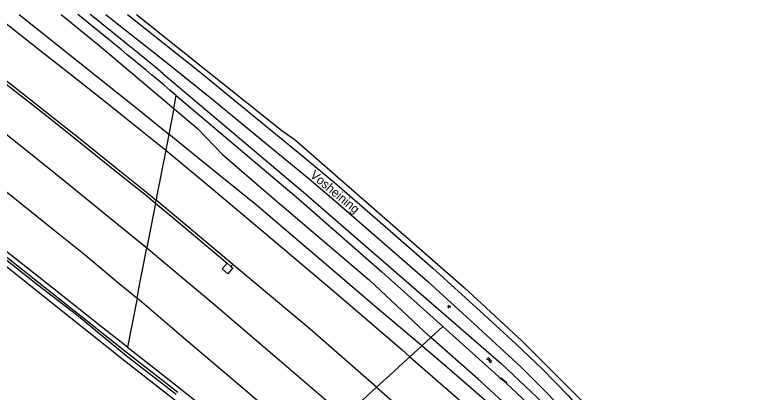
# Model space of a CAD drawing. Extents: x 126000 to 131009, y 393000 to 395500.
# Drawn here: x 126355.6 to 126559.7, y 395394.5 to 395500 of the extents above; entities that cross this region are included whole.
import ezdxf

# ---------------------------------------------------------------- set-up
doc = ezdxf.new("R2010")
doc.units = 0
for name, color, linetype in [('gg-anno-openbare ruimte label', 7, 'Continuous'), ('gg-knt-BGT kruinlijn', 7, 'Continuous'), ('gg-knt-verharding', 7, 'Continuous'), ('gg-kntw-bovenkant insteek waterloop', 7, 'Continuous'), ('gg-kwrk-uitstroombak niveau min 01', 7, 'Continuous'), ('gt-grn-groengrens', 7, 'Continuous'), ('gt-symb-groenvak', 7, 'Continuous'), ('gt-symb-watersymbool', 7, 'Continuous'), ('gx-grn-maaiveld', 7, 'Continuous')]:
    doc.layers.add(name, color=color, linetype=linetype)

# ---------------------------------------------------------------- blocks, each defined once
blk = doc.blocks.new('gt0-WA')
at = {"layer": 'gt-symb-watersymbool'}
for centre, start, end in [((-0.32, 0.02), 28.0725, 151.9275), ((0.43, 0.42), 208.0725, 331.9275), ((-0.32, -0.43), 28.0725, 151.9275), ((0.43, -0.03), 208.0725, 331.9275)]:
    blk.add_arc(centre, 0.425, start, end, dxfattribs=at)
blk = doc.blocks.new('gt0-GRVAK')
at = {"layer": 'gt-symb-groenvak'}
for p, q in [((-0.11, 0.19), (-0.23, 0.24)), ((-0.18, 0.15), (0.09, 0.15)), ((-0.09, 0.21), (-0.16, 0.32)), ((-0.05, 0.21), (-0.05, 0.39)), ((0, 0.21), (0.06, 0.32)), ((0.01, 0.19), (0.13, 0.24)), ((0.26, -0.05), (0.2, 0.06)), ((0.3, -0.05), (0.3, 0.13)), ((0.35, -0.05), (0.41, 0.06)), ((-0.25, -0.23), (-0.36, -0.18)), ((-0.32, -0.26), (-0.05, -0.26)), ((-0.23, -0.21), (-0.29, -0.1)), ((-0.18, -0.2), (-0.18, -0.02)), ((-0.14, -0.21), (-0.07, -0.1)), ((-0.12, -0.23), (0, -0.18)), ((0.24, -0.07), (0.12, -0.02)), ((0.17, -0.11), (0.44, -0.11)), ((0.37, -0.07), (0.49, -0.02))]:
    blk.add_line(p, q, dxfattribs=at)

msp = doc.modelspace()

# ---------------------------------------------------------------- linework, layer by layer
at = {"layer": 'gg-knt-BGT kruinlijn'}
for points in [[(126356.92, 395500), (126389.87, 395473.8), (126398.68, 395466.61)], [(126469.28, 395407.5), (126456.88, 395418.04), (126440.82, 395431.67), (126423.18, 395446.75), (126406.69, 395460.07), (126398.68, 395466.61)], [(126522.04, 395359.64), (126514.66, 395366.79), (126504.79, 395376.57), (126492.98, 395387.14), (126474.87, 395402.74), (126469.28, 395407.5)]]:
    msp.add_lwpolyline(points, dxfattribs=at)
at = {"layer": 'gg-knt-verharding'}
for points in [[(126381.12, 395500), (126383.92, 395497.83), (126397.85, 395486.81), (126411.14, 395476.08), (126424.39, 395465.21), (126437.86, 395454.14), (126444.78, 395448.26), (126458.1, 395436.7), (126470.97, 395425.43), (126483.96, 395413.66), (126497.02, 395401.51), (126504.76, 395393.84), (126511.65, 395386.2), (126521.31, 395374.33), (126524.82, 395369.57), (126533.07, 395357.62)], [(126387.16, 395500), (126406.85, 395484.43), (126436.17, 395460.34), (126445.61, 395452.53), (126459.1, 395440.79), (126472.42, 395429.15), (126485.56, 395417.29), (126495.53, 395408), (126502.97, 395400.95), (126510.15, 395393.63), (126516.9, 395385.81), (126523.23, 395377.79), (126529.56, 395368.92), (126533.39, 395363.41), (126537.34, 395358.16), (126538.87, 395356.47), (126540.14, 395355.19), (126559.65, 395336.96)]]:
    msp.add_lwpolyline(points, dxfattribs=at)
at = {"layer": 'gg-kntw-bovenkant insteek waterloop'}
msp.add_lwpolyline([(126397.03, 395483.59), (126436.32, 395450.39), (126491.48, 395402.58), (126509.8, 395385.27)], dxfattribs=at)
for centre, radius, start, end in [((125522.16, 394435.75), 1362.73, 49.85328, 51.34975), ((125376.87, 394243.35), 1605.89, 50.56089, 51.49206)]:
    msp.add_arc(centre, radius, start, end, dxfattribs=at)
at = {"layer": 'gg-kwrk-uitstroombak niveau min 01'}
msp.add_line((126492.89, 395397.04), (126491.33, 395398.4), dxfattribs=at)
msp.add_lwpolyline([(126491.33, 395398.4), (126491.47, 395398.56), (126493.03, 395397.2), (126492.89, 395397.04)], dxfattribs=at)
at = {"layer": 'gt-grn-groengrens'}
msp.add_lwpolyline([(126389.65, 395500), (126430.28, 395467.67), (126434.08, 395464.9), (126481.03, 395423.83), (126497.21, 395408.91), (126514.34, 395391.73), (126530.69, 395370.65), (126531.26, 395371.23)], dxfattribs=at)
at = {"layer": 'gx-grn-maaiveld'}
for p, q in [((126400.07, 395473.78), (126400.77, 395477.41)), ((126400.07, 395473.78), (126398.68, 395466.61)), ((126398.68, 395466.61), (126397.81, 395462.12)), ((126394.96, 395447.34), (126395.12, 395448.17)), ((126366.34, 395423.55), (126338.75, 395445.36)), ((126394.96, 395447.34), (126392.54, 395434.86)), ((126416.02, 395429.66), (126414.96, 395430.62)), ((126416.51, 395430.23), (126416.02, 395429.66)), ((126380.33, 395412.42), (126366.34, 395423.55)), ((126389.82, 395420.8), (126387.17, 395407.1)), ((126471.85, 395409.85), (126475.17, 395412.9)), ((126387.17, 395407.1), (126380.33, 395412.42)), ((126471.85, 395409.85), (126469.28, 395407.5)), ((126387.17, 395407.1), (126395.23, 395400.83)), ((126469.28, 395407.5), (126465.97, 395404.46)), ((126447.83, 395387.81), (126456.71, 395395.96))]:
    msp.add_line(p, q, dxfattribs=at)
for points in [[(126261.78, 395500), (126282.45, 395485.37), (126303.4, 395469.83), (126308.1, 395466.07), (126309.81, 395464.24), (126311.1, 395462.72), (126311.88, 395462.23), (126325.68, 395451.51), (126340.74, 395439.69), (126369.47, 395416.76), (126386.44, 395403.29), (126409.85, 395384.97), (126428.56, 395370.11), (126449.4, 395353.17)], [(126288.49, 395500), (126291.1, 395498.17), (126300.57, 395491.12), (126310.76, 395483.54), (126319.63, 395476.87), (126329.21, 395469.58), (126338.69, 395462.09), (126347.26, 395455.37), (126357.13, 395447.53), (126366.56, 395439.86), (126375.38, 395432.81), (126384.79, 395424.93), (126389.82, 395420.8)], [(126309.78, 395500), (126317.67, 395494.13), (126327.18, 395486.93), (126336.53, 395479.74), (126346.19, 395472.25), (126355.55, 395464.85), (126365.22, 395457.12), (126374.09, 395449.89), (126383.12, 395442.51), (126392.54, 395434.86)], [(126328.04, 395500), (126335.89, 395494.07), (126345.39, 395486.69), (126354.88, 395479.38), (126363.81, 395472.37), (126373.43, 395464.67), (126383.13, 395456.87), (126391.96, 395449.82), (126394.96, 395447.34)], [(126329.27, 395500), (126336.34, 395494.67), (126345.87, 395487.32), (126355.3, 395479.98), (126364.24, 395472.98), (126373.89, 395465.29), (126383.6, 395457.52), (126392.46, 395450.39), (126395.12, 395448.17)], [(126350, 395500), (126353.7, 395497.17), (126362.66, 395490.08), (126371.61, 395483.07), (126381.38, 395475.38), (126390.89, 395467.76), (126397.81, 395462.12)], [(126368.61, 395500), (126379.12, 395491.51), (126392.23, 395480.43), (126400.07, 395473.78)], [(126400.77, 395477.41), (126434.93, 395448.55), (126458.18, 395428.14), (126475.17, 395412.9)], [(126400.07, 395473.78), (126406.7, 395468.16), (126413.7, 395460.97), (126427.14, 395449.26), (126454.73, 395425.84), (126469.85, 395411.62), (126471.85, 395409.85)], [(126397.81, 395462.12), (126396.92, 395457.51), (126396.17, 395453.64), (126395.38, 395449.55), (126395.12, 395448.17)], [(126397.81, 395462.12), (126409.42, 395452.53), (126427.52, 395437.28), (126445.51, 395422.1), (126463.82, 395406.33), (126465.97, 395404.46)], [(126416.51, 395430.23), (126401.35, 395442.98), (126395.12, 395448.17)], [(126394.96, 395447.34), (126400.95, 395442.4), (126414.96, 395430.62)], [(126347.03, 395436.43), (126362.14, 395424.54), (126372.92, 395416.2), (126386.73, 395404.81), (126400.77, 395394.01)], [(126401.24, 395394.47), (126386.9, 395405.66), (126373.18, 395416.52), (126362.46, 395425.03), (126347.42, 395436.92)], [(126389.82, 395420.8), (126390.72, 395425.45), (126391.53, 395429.6), (126392.28, 395433.48), (126392.54, 395434.86)], [(126392.54, 395434.86), (126410.99, 395419.37), (126428.94, 395404.06), (126447.83, 395387.81)], [(126416.02, 395429.66), (126416.51, 395429.25), (126415.17, 395427.61), (126413.62, 395429), (126414.96, 395430.62)], [(126456.71, 395395.96), (126438.12, 395412.17), (126416.51, 395430.23)], [(126438.48, 395379.23), (126421.28, 395394.01), (126402.9, 395409.66), (126389.82, 395420.8)], [(126491.33, 395398.4), (126490.72, 395398.95), (126475.17, 395412.9)], [(126522.04, 395359.64), (126517.02, 395366.84), (126509.81, 395374.83), (126501.07, 395383.46), (126484.92, 395398.27), (126471.85, 395409.85)], [(126465.97, 395404.46), (126462.93, 395401.66), (126460.28, 395399.23), (126457.62, 395396.79), (126456.71, 395395.96)], [(126465.97, 395404.46), (126481.7, 395390.69), (126499.69, 395374.93), (126517.59, 395359.06), (126535.55, 395342.94), (126546.25, 395333.37)], [(126395.23, 395400.83), (126408.07, 395390.66), (126422.41, 395379.3)], [(126492.89, 395397.04), (126494.27, 395395.75), (126504.94, 395385.73), (126507.24, 395383.56)], [(126456.71, 395395.96), (126473.79, 395380.99), (126491.68, 395365.36), (126509.79, 395349.2), (126529.03, 395332.03)]]:
    msp.add_lwpolyline(points, dxfattribs=at)

# ---------------------------------------------------------------- block references
at = {"layer": 'gt-symb-groenvak'}
msp.add_blockref('gt0-GRVAK', (126476.9, 395418.49), dxfattribs=at)
at = {"layer": 'gt-symb-watersymbool', "rotation": -27.0006547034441}
msp.add_blockref('gt0-WA', (126488.13, 395403.52), dxfattribs=at)

# ---------------------------------------------------------------- texts
at = {"layer": 'gg-anno-openbare ruimte label'}
msp.add_text('Vosheining', height=2.5, rotation=320.3, dxfattribs=at).set_placement((126437.93, 395454.82))

doc.saveas('drawing.dxf')
